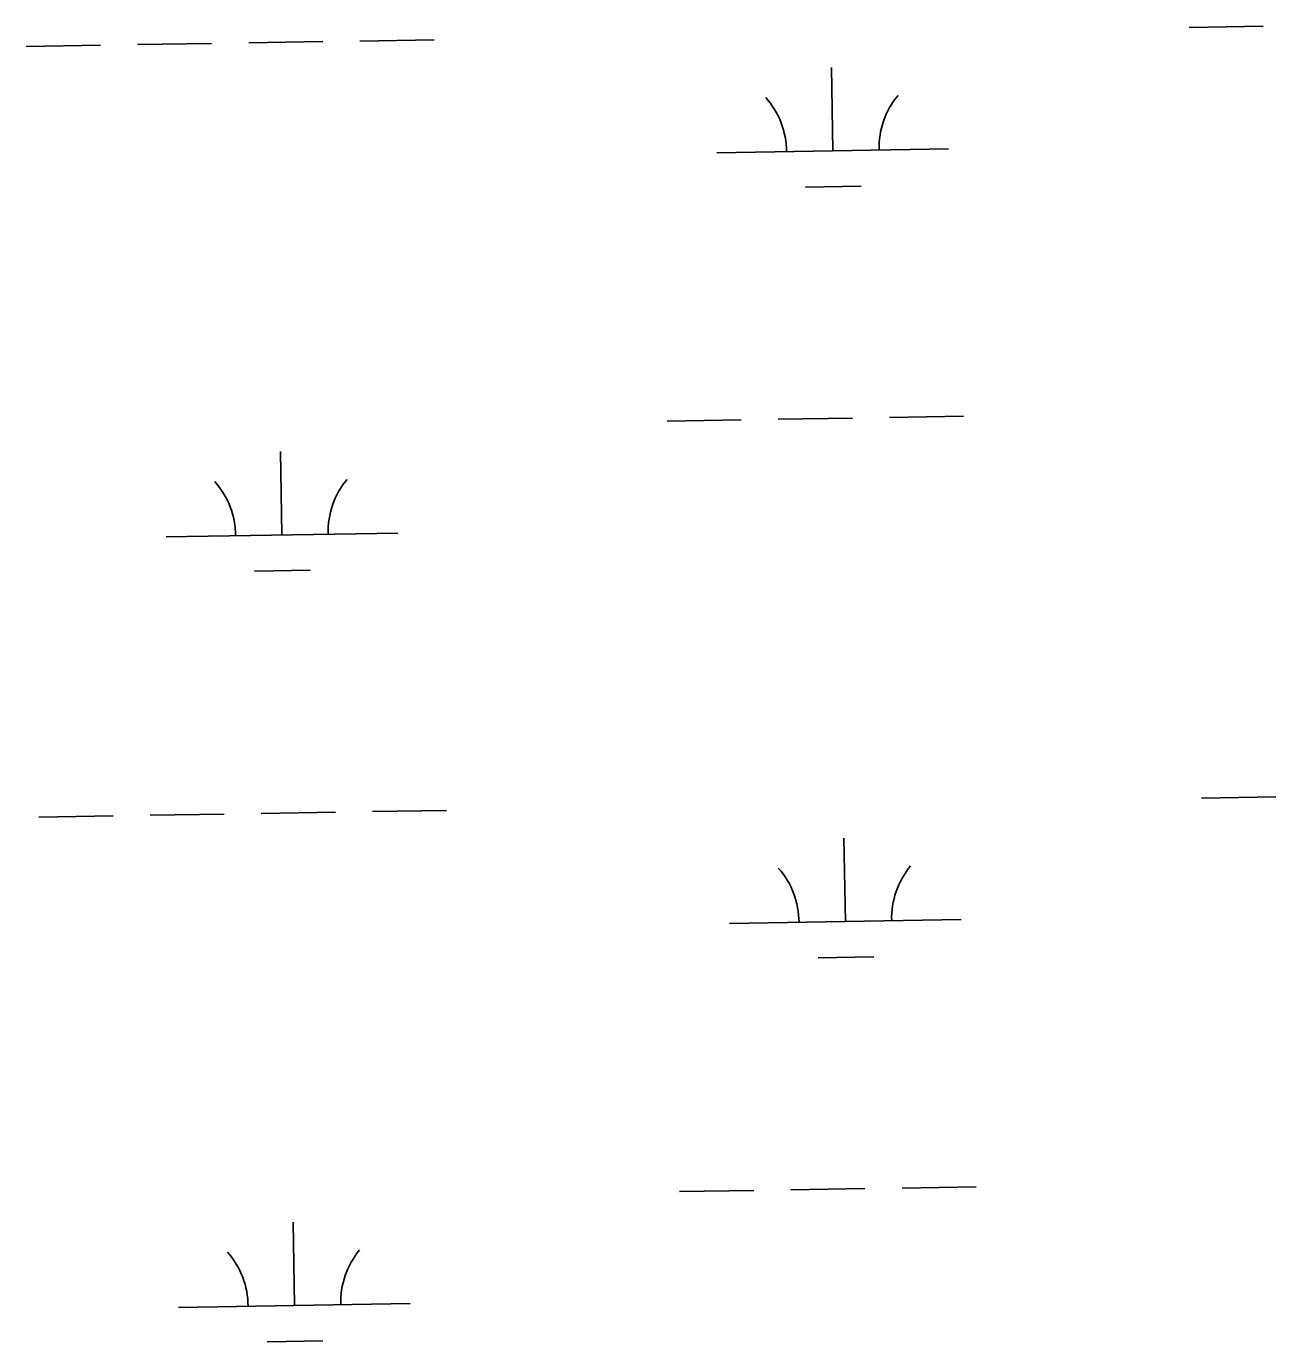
# Model space of a CAD drawing. Extents: x 3855477 to 3893699, y 299188 to 325115.
# Drawn here: x 3865353 to 3865892, y 306289 to 306857 of the extents above; entities that cross this region are included whole.
import ezdxf

# ---------------------------------------------------------------- set-up
doc = ezdxf.new("R2010")
doc.units = 0
doc.layers.add('V-WETL-SWMP', color=7, linetype='Continuous')

msp = doc.modelspace()

# ---------------------------------------------------------------- linework, layer by layer
at = {"layer": 'V-WETL-SWMP'}
for p, q in [((3865854.79, 306856.11), (3865886.79, 306856.63)), ((3865448.94, 306849.5), (3865480.93, 306850.02)), ((3865496.93, 306850.28), (3865528.93, 306850.8)), ((3865352.95, 306847.93), (3865384.95, 306848.45)), ((3865400.94, 306848.71), (3865432.94, 306849.24)), ((3865701.05, 306802.85), (3865700.46, 306838.85)), ((3865651.05, 306802.04), (3865751.04, 306803.67)), ((3865689.3, 306787.23), (3865713.3, 306787.62)), ((3865629.53, 306686.24), (3865661.52, 306686.76)), ((3865677.52, 306687.02), (3865709.52, 306687.55)), ((3865725.52, 306687.81), (3865757.51, 306688.33)), ((3865463.24, 306637.1), (3865462.66, 306673.09)), ((3865413.25, 306636.28), (3865513.24, 306637.91)), ((3865451.5, 306621.47), (3865475.49, 306621.86)), ((3865860.21, 306523.48), (3865892.21, 306524)), ((3865358.37, 306515.3), (3865390.37, 306515.82)), ((3865406.36, 306516.08), (3865438.36, 306516.6)), ((3865454.36, 306516.87), (3865486.35, 306517.39)), ((3865502.35, 306517.65), (3865534.35, 306518.17)), ((3865706.47, 306470.22), (3865705.88, 306506.22)), ((3865656.47, 306469.41), (3865756.46, 306471.04)), ((3865694.72, 306454.6), (3865718.72, 306454.99)), ((3865730.94, 306355.18), (3865762.93, 306355.7)), ((3865634.95, 306353.61), (3865666.94, 306354.13)), ((3865682.94, 306354.39), (3865714.94, 306354.91)), ((3865468.66, 306304.47), (3865468.08, 306340.46)), ((3865418.67, 306303.65), (3865518.66, 306305.28)), ((3865456.92, 306288.84), (3865480.91, 306289.23))]:
    msp.add_line(p, q, dxfattribs=at)
for centre, start, end in [((3865645.8, 306802.43), 0.1615, 41.7052), ((3865756.27, 306804.23), 140.1615, 181.7052), ((3865408, 306636.67), 0.1615, 41.7052), ((3865518.47, 306638.47), 140.1615, 181.7052), ((3865651.22, 306469.8), 0.1615, 41.7052), ((3865761.69, 306471.6), 140.1615, 181.7052), ((3865413.42, 306304.04), 0.1615, 41.7052), ((3865523.89, 306305.84), 140.1615, 181.7052)]:
    msp.add_arc(centre, 35.25, start, end, dxfattribs=at)

doc.saveas('drawing.dxf')
